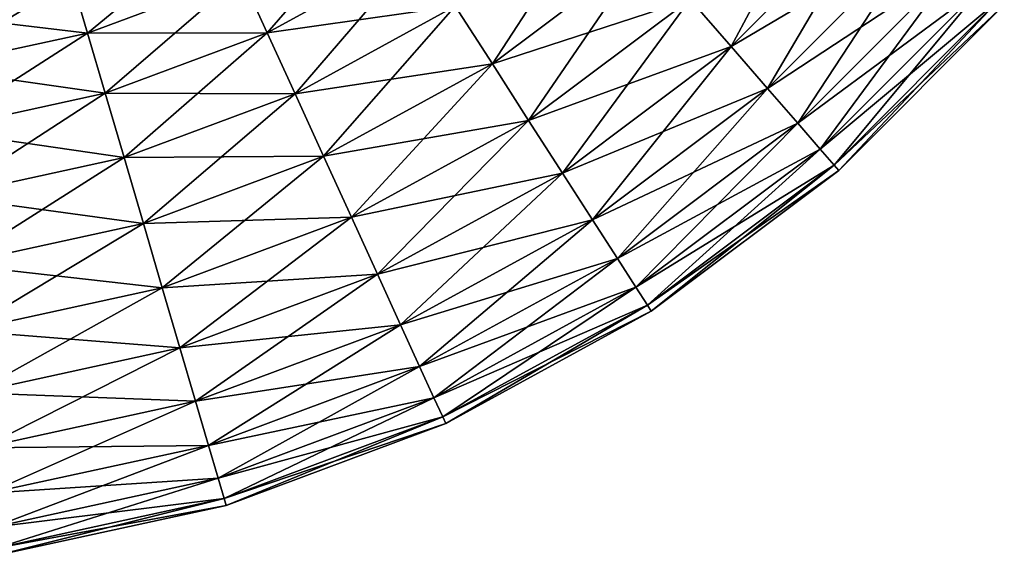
# Model space of a CAD drawing. Header units: inches. Extents: x -4.64 to 4.64, y -1.42 to 0.49.
# Tile 521 of 608: x 4.25 to 4.42, y -1.3 to -1.2. Entities that reach past the tile are written whole.
import ezdxf

# ---------------------------------------------------------------- set-up
doc = ezdxf.new("R2010")
doc.units = ezdxf.units.IN
doc.header["$LTSCALE"] = 65.185185
doc.header["$MEASUREMENT"] = 0
for name, color, linetype in [('334', 7, 'CONTINUOUS'), ('335', 7, 'CONTINUOUS'), ('56', 7, 'CONTINUOUS'), ('57', 7, 'CONTINUOUS')]:
    doc.layers.add(name, color=color, linetype=linetype)

msp = doc.modelspace()

# ---------------------------------------------------------------- linework, layer by layer
at = {"layer": '334', "color": 7, "linetype": 'CONTINUOUS', "true_color": 0xa2afbf}
for points in [[(4.37537, -1.20755, -8.28931), (4.36798, -1.19904, -8.29432), (4.40216, -1.18072, -8.28931), (4.37537, -1.20755, -8.28931)], [(4.40971, -1.18725, -8.28206), (4.37537, -1.20755, -8.28931), (4.40216, -1.18072, -8.28931), (4.40971, -1.18725, -8.28206)], [(4.3819, -1.21509, -8.28206), (4.37537, -1.20755, -8.28931), (4.40971, -1.18725, -8.28206), (4.3819, -1.21509, -8.28206)], [(4.41595, -1.19265, -8.27289), (4.3819, -1.21509, -8.28206), (4.40971, -1.18725, -8.28206), (4.41595, -1.19265, -8.27289)], [(4.29191, -1.20506, -8.29432), (4.28722, -1.19481, -8.28931), (4.3192, -1.19015, -8.29432), (4.29191, -1.20506, -8.29432)], [(4.32572, -1.20029, -8.29689), (4.29191, -1.20506, -8.29432), (4.3192, -1.19015, -8.29432), (4.32572, -1.20029, -8.29689)], [(4.3324, -1.21067, -8.29689), (4.32572, -1.20029, -8.29689), (4.36008, -1.18993, -8.29689), (4.3324, -1.21067, -8.29689)], [(4.36798, -1.19904, -8.29432), (4.3324, -1.21067, -8.29689), (4.36008, -1.18993, -8.29689), (4.36798, -1.19904, -8.29432)], [(4.38731, -1.22132, -8.27289), (4.3819, -1.21509, -8.28206), (4.41595, -1.19265, -8.27289), (4.38731, -1.22132, -8.27289)], [(4.42061, -1.19669, -8.26221), (4.38731, -1.22132, -8.27289), (4.41595, -1.19265, -8.27289), (4.42061, -1.19669, -8.26221)], [(4.25959, -1.20513, -8.28931), (4.25678, -1.19555, -8.28206), (4.28722, -1.19481, -8.28931), (4.25959, -1.20513, -8.28931)], [(4.29191, -1.20506, -8.29432), (4.25959, -1.20513, -8.28931), (4.28722, -1.19481, -8.28931), (4.29191, -1.20506, -8.29432)], [(4.25959, -1.20513, -8.28931), (4.22935, -1.20152, -8.28206), (4.25678, -1.19555, -8.28206), (4.25959, -1.20513, -8.28931)], [(4.39135, -1.22598, -8.26221), (4.38731, -1.22132, -8.27289), (4.42061, -1.19669, -8.26221), (4.39135, -1.22598, -8.26221)], [(4.42349, -1.19918, -8.25048), (4.39135, -1.22598, -8.26221), (4.42061, -1.19669, -8.26221), (4.42349, -1.19918, -8.25048)], [(4.29692, -1.21604, -8.29689), (4.29191, -1.20506, -8.29432), (4.32572, -1.20029, -8.29689), (4.29692, -1.21604, -8.29689)], [(4.3324, -1.21067, -8.29689), (4.29692, -1.21604, -8.29689), (4.32572, -1.20029, -8.29689), (4.3324, -1.21067, -8.29689)], [(4.33892, -1.22081, -8.29432), (4.3324, -1.21067, -8.29689), (4.36798, -1.19904, -8.29432), (4.33892, -1.22081, -8.29432)], [(4.37537, -1.20755, -8.28931), (4.33892, -1.22081, -8.29432), (4.36798, -1.19904, -8.29432), (4.37537, -1.20755, -8.28931)], [(4.39385, -1.22886, -8.25048), (4.39135, -1.22598, -8.26221), (4.42349, -1.19918, -8.25048), (4.39385, -1.22886, -8.25048)], [(4.42447, -1.20002, -8.23821), (4.39385, -1.22886, -8.25048), (4.42349, -1.19918, -8.25048), (4.42447, -1.20002, -8.23821)], [(4.3947, -1.22984, -8.23821), (4.39385, -1.22886, -8.25048), (4.42447, -1.20002, -8.23821), (4.3947, -1.22984, -8.23821)], [(4.23077, -1.2114, -8.28931), (4.22935, -1.20152, -8.28206), (4.25959, -1.20513, -8.28931), (4.23077, -1.2114, -8.28931)], [(4.26277, -1.21594, -8.29432), (4.23077, -1.2114, -8.28931), (4.25959, -1.20513, -8.28931), (4.26277, -1.21594, -8.29432)], [(4.26277, -1.21594, -8.29432), (4.25959, -1.20513, -8.28931), (4.29191, -1.20506, -8.29432), (4.26277, -1.21594, -8.29432)], [(4.29692, -1.21604, -8.29689), (4.26277, -1.21594, -8.29432), (4.29191, -1.20506, -8.29432), (4.29692, -1.21604, -8.29689)], [(4.34502, -1.23029, -8.28931), (4.33892, -1.22081, -8.29432), (4.37537, -1.20755, -8.28931), (4.34502, -1.23029, -8.28931)], [(4.3819, -1.21509, -8.28206), (4.34502, -1.23029, -8.28931), (4.37537, -1.20755, -8.28931), (4.3819, -1.21509, -8.28206)], [(4.30205, -1.22725, -8.29689), (4.29692, -1.21604, -8.29689), (4.3324, -1.21067, -8.29689), (4.30205, -1.22725, -8.29689)], [(4.33892, -1.22081, -8.29432), (4.30205, -1.22725, -8.29689), (4.3324, -1.21067, -8.29689), (4.33892, -1.22081, -8.29432)], [(4.23238, -1.22255, -8.29432), (4.23077, -1.2114, -8.28931), (4.26277, -1.21594, -8.29432), (4.23238, -1.22255, -8.29432)], [(4.26617, -1.22751, -8.29689), (4.23238, -1.22255, -8.29432), (4.26277, -1.21594, -8.29432), (4.26617, -1.22751, -8.29689)], [(4.26617, -1.22751, -8.29689), (4.26277, -1.21594, -8.29432), (4.29692, -1.21604, -8.29689), (4.26617, -1.22751, -8.29689)], [(4.30205, -1.22725, -8.29689), (4.26617, -1.22751, -8.29689), (4.29692, -1.21604, -8.29689), (4.30205, -1.22725, -8.29689)], [(4.35042, -1.23868, -8.28206), (4.34502, -1.23029, -8.28931), (4.3819, -1.21509, -8.28206), (4.35042, -1.23868, -8.28206)], [(4.38731, -1.22132, -8.27289), (4.35042, -1.23868, -8.28206), (4.3819, -1.21509, -8.28206), (4.38731, -1.22132, -8.27289)], [(4.30706, -1.23823, -8.29432), (4.30205, -1.22725, -8.29689), (4.33892, -1.22081, -8.29432), (4.30706, -1.23823, -8.29432)], [(4.34502, -1.23029, -8.28931), (4.30706, -1.23823, -8.29432), (4.33892, -1.22081, -8.29432), (4.34502, -1.23029, -8.28931)], [(4.35488, -1.24562, -8.27289), (4.35042, -1.23868, -8.28206), (4.38731, -1.22132, -8.27289), (4.35488, -1.24562, -8.27289)], [(4.39135, -1.22598, -8.26221), (4.35488, -1.24562, -8.27289), (4.38731, -1.22132, -8.27289), (4.39135, -1.22598, -8.26221)], [(4.23409, -1.23449, -8.29689), (4.23238, -1.22255, -8.29432), (4.26617, -1.22751, -8.29689), (4.23409, -1.23449, -8.29689)], [(4.35822, -1.25081, -8.26221), (4.35488, -1.24562, -8.27289), (4.39135, -1.22598, -8.26221), (4.35822, -1.25081, -8.26221)], [(4.39385, -1.22886, -8.25048), (4.35822, -1.25081, -8.26221), (4.39135, -1.22598, -8.26221), (4.39385, -1.22886, -8.25048)], [(4.26964, -1.23935, -8.29689), (4.23409, -1.23449, -8.29689), (4.26617, -1.22751, -8.29689), (4.26964, -1.23935, -8.29689)], [(4.26964, -1.23935, -8.29689), (4.26617, -1.22751, -8.29689), (4.30205, -1.22725, -8.29689), (4.26964, -1.23935, -8.29689)], [(4.30706, -1.23823, -8.29432), (4.26964, -1.23935, -8.29689), (4.30205, -1.22725, -8.29689), (4.30706, -1.23823, -8.29432)], [(4.31175, -1.24848, -8.28931), (4.30706, -1.23823, -8.29432), (4.34502, -1.23029, -8.28931), (4.31175, -1.24848, -8.28931)], [(4.35042, -1.23868, -8.28206), (4.31175, -1.24848, -8.28931), (4.34502, -1.23029, -8.28931), (4.35042, -1.23868, -8.28206)], [(4.36028, -1.25402, -8.25048), (4.35822, -1.25081, -8.26221), (4.39385, -1.22886, -8.25048), (4.36028, -1.25402, -8.25048)], [(4.3947, -1.22984, -8.23821), (4.36028, -1.25402, -8.25048), (4.39385, -1.22886, -8.25048), (4.3947, -1.22984, -8.23821)], [(4.36098, -1.2551, -8.23821), (4.36028, -1.25402, -8.25048), (4.3947, -1.22984, -8.23821), (4.36098, -1.2551, -8.23821)], [(4.23585, -1.2467, -8.29689), (4.23409, -1.23449, -8.29689), (4.26964, -1.23935, -8.29689), (4.23585, -1.2467, -8.29689)], [(4.27305, -1.25092, -8.29432), (4.23585, -1.2467, -8.29689), (4.26964, -1.23935, -8.29689), (4.27305, -1.25092, -8.29432)], [(4.27305, -1.25092, -8.29432), (4.26964, -1.23935, -8.29689), (4.30706, -1.23823, -8.29432), (4.27305, -1.25092, -8.29432)], [(4.31175, -1.24848, -8.28931), (4.27305, -1.25092, -8.29432), (4.30706, -1.23823, -8.29432), (4.31175, -1.24848, -8.28931)], [(4.31589, -1.25755, -8.28206), (4.31175, -1.24848, -8.28931), (4.35042, -1.23868, -8.28206), (4.31589, -1.25755, -8.28206)], [(4.35488, -1.24562, -8.27289), (4.31589, -1.25755, -8.28206), (4.35042, -1.23868, -8.28206), (4.35488, -1.24562, -8.27289)], [(4.31933, -1.26506, -8.27289), (4.31589, -1.25755, -8.28206), (4.35488, -1.24562, -8.27289), (4.31933, -1.26506, -8.27289)], [(4.35822, -1.25081, -8.26221), (4.31933, -1.26506, -8.27289), (4.35488, -1.24562, -8.27289), (4.35822, -1.25081, -8.26221)], [(4.23757, -1.25864, -8.29432), (4.23585, -1.2467, -8.29689), (4.27305, -1.25092, -8.29432), (4.23757, -1.25864, -8.29432)], [(4.27622, -1.26173, -8.28931), (4.27305, -1.25092, -8.29432), (4.31175, -1.24848, -8.28931), (4.27622, -1.26173, -8.28931)], [(4.31589, -1.25755, -8.28206), (4.27622, -1.26173, -8.28931), (4.31175, -1.24848, -8.28931), (4.31589, -1.25755, -8.28206)], [(4.27622, -1.26173, -8.28931), (4.23757, -1.25864, -8.29432), (4.27305, -1.25092, -8.29432), (4.27622, -1.26173, -8.28931)], [(4.32189, -1.27067, -8.26221), (4.31933, -1.26506, -8.27289), (4.35822, -1.25081, -8.26221), (4.32189, -1.27067, -8.26221)], [(4.36028, -1.25402, -8.25048), (4.32189, -1.27067, -8.26221), (4.35822, -1.25081, -8.26221), (4.36028, -1.25402, -8.25048)], [(4.32347, -1.27413, -8.25048), (4.32189, -1.27067, -8.26221), (4.36028, -1.25402, -8.25048), (4.32347, -1.27413, -8.25048)], [(4.36098, -1.2551, -8.23821), (4.32347, -1.27413, -8.25048), (4.36028, -1.25402, -8.25048), (4.36098, -1.2551, -8.23821)], [(4.32401, -1.27531, -8.23821), (4.32347, -1.27413, -8.25048), (4.36098, -1.2551, -8.23821), (4.32401, -1.27531, -8.23821)], [(4.23917, -1.2698, -8.28931), (4.23757, -1.25864, -8.29432), (4.27622, -1.26173, -8.28931), (4.23917, -1.2698, -8.28931)], [(4.27903, -1.27131, -8.28206), (4.27622, -1.26173, -8.28931), (4.31589, -1.25755, -8.28206), (4.27903, -1.27131, -8.28206)], [(4.31933, -1.26506, -8.27289), (4.27903, -1.27131, -8.28206), (4.31589, -1.25755, -8.28206), (4.31933, -1.26506, -8.27289)], [(4.27903, -1.27131, -8.28206), (4.23917, -1.2698, -8.28931), (4.27622, -1.26173, -8.28931), (4.27903, -1.27131, -8.28206)], [(4.28136, -1.27923, -8.27289), (4.27903, -1.27131, -8.28206), (4.31933, -1.26506, -8.27289), (4.28136, -1.27923, -8.27289)], [(4.32189, -1.27067, -8.26221), (4.28136, -1.27923, -8.27289), (4.31933, -1.26506, -8.27289), (4.32189, -1.27067, -8.26221)], [(4.24059, -1.27967, -8.28206), (4.23917, -1.2698, -8.28931), (4.27903, -1.27131, -8.28206), (4.24059, -1.27967, -8.28206)], [(4.28136, -1.27923, -8.27289), (4.24059, -1.27967, -8.28206), (4.27903, -1.27131, -8.28206), (4.28136, -1.27923, -8.27289)], [(4.2831, -1.28514, -8.26221), (4.28136, -1.27923, -8.27289), (4.32189, -1.27067, -8.26221), (4.2831, -1.28514, -8.26221)], [(4.32347, -1.27413, -8.25048), (4.2831, -1.28514, -8.26221), (4.32189, -1.27067, -8.26221), (4.32347, -1.27413, -8.25048)], [(4.28417, -1.2888, -8.25048), (4.2831, -1.28514, -8.26221), (4.32347, -1.27413, -8.25048), (4.28417, -1.2888, -8.25048)], [(4.32401, -1.27531, -8.23821), (4.28417, -1.2888, -8.25048), (4.32347, -1.27413, -8.25048), (4.32401, -1.27531, -8.23821)], [(4.28454, -1.29004, -8.23821), (4.28417, -1.2888, -8.25048), (4.32401, -1.27531, -8.23821), (4.28454, -1.29004, -8.23821)], [(4.24176, -1.28784, -8.27289), (4.24059, -1.27967, -8.28206), (4.28136, -1.27923, -8.27289), (4.24176, -1.28784, -8.27289)], [(4.2831, -1.28514, -8.26221), (4.24176, -1.28784, -8.27289), (4.28136, -1.27923, -8.27289), (4.2831, -1.28514, -8.26221)], [(4.24264, -1.29395, -8.26221), (4.24176, -1.28784, -8.27289), (4.2831, -1.28514, -8.26221), (4.24264, -1.29395, -8.26221)], [(4.28417, -1.2888, -8.25048), (4.24264, -1.29395, -8.26221), (4.2831, -1.28514, -8.26221), (4.28417, -1.2888, -8.25048)], [(4.24318, -1.29772, -8.25048), (4.24264, -1.29395, -8.26221), (4.28417, -1.2888, -8.25048), (4.24318, -1.29772, -8.25048)], [(4.28454, -1.29004, -8.23821), (4.24318, -1.29772, -8.25048), (4.28417, -1.2888, -8.25048), (4.28454, -1.29004, -8.23821)], [(4.24337, -1.299, -8.23821), (4.24318, -1.29772, -8.25048), (4.28454, -1.29004, -8.23821), (4.24337, -1.299, -8.23821)]]:
    msp.add_3dface(points, dxfattribs=at)
at = {"layer": '335', "color": 7, "linetype": 'CONTINUOUS', "true_color": 0xa2afbf}
for points in [[(4.36798, -1.19904, -8.1821), (4.37537, -1.20755, -8.18711), (4.39364, -1.17335, -8.1821), (4.36798, -1.19904, -8.1821)], [(4.39364, -1.17335, -8.1821), (4.37537, -1.20755, -8.18711), (4.40216, -1.18072, -8.18711), (4.39364, -1.17335, -8.1821)], [(4.28722, -1.19481, -8.18711), (4.29191, -1.20506, -8.1821), (4.3131, -1.18067, -8.18711), (4.28722, -1.19481, -8.18711)], [(4.3131, -1.18067, -8.18711), (4.29191, -1.20506, -8.1821), (4.3192, -1.19015, -8.1821), (4.3131, -1.18067, -8.18711)], [(4.32572, -1.20029, -8.17953), (4.3324, -1.21067, -8.17953), (4.35199, -1.18061, -8.17953), (4.32572, -1.20029, -8.17953)], [(4.35199, -1.18061, -8.17953), (4.3324, -1.21067, -8.17953), (4.36008, -1.18993, -8.17953), (4.35199, -1.18061, -8.17953)], [(4.37537, -1.20755, -8.18711), (4.3819, -1.21509, -8.19436), (4.40216, -1.18072, -8.18711), (4.37537, -1.20755, -8.18711)], [(4.40216, -1.18072, -8.18711), (4.3819, -1.21509, -8.19436), (4.40971, -1.18725, -8.19436), (4.40216, -1.18072, -8.18711)], [(4.25678, -1.19555, -8.19436), (4.25959, -1.20513, -8.18711), (4.28307, -1.18574, -8.19436), (4.25678, -1.19555, -8.19436)], [(4.28307, -1.18574, -8.19436), (4.25959, -1.20513, -8.18711), (4.28722, -1.19481, -8.18711), (4.28307, -1.18574, -8.19436)], [(4.3819, -1.21509, -8.19436), (4.38731, -1.22132, -8.20353), (4.40971, -1.18725, -8.19436), (4.3819, -1.21509, -8.19436)], [(4.40971, -1.18725, -8.19436), (4.38731, -1.22132, -8.20353), (4.41595, -1.19265, -8.20353), (4.40971, -1.18725, -8.19436)], [(4.29191, -1.20506, -8.1821), (4.29692, -1.21604, -8.17953), (4.3192, -1.19015, -8.1821), (4.29191, -1.20506, -8.1821)], [(4.3192, -1.19015, -8.1821), (4.29692, -1.21604, -8.17953), (4.32572, -1.20029, -8.17953), (4.3192, -1.19015, -8.1821)], [(4.3324, -1.21067, -8.17953), (4.33892, -1.22081, -8.1821), (4.36008, -1.18993, -8.17953), (4.3324, -1.21067, -8.17953)], [(4.36008, -1.18993, -8.17953), (4.33892, -1.22081, -8.1821), (4.36798, -1.19904, -8.1821), (4.36008, -1.18993, -8.17953)], [(4.38731, -1.22132, -8.20353), (4.39135, -1.22598, -8.21421), (4.41595, -1.19265, -8.20353), (4.38731, -1.22132, -8.20353)], [(4.41595, -1.19265, -8.20353), (4.39135, -1.22598, -8.21421), (4.42061, -1.19669, -8.21421), (4.41595, -1.19265, -8.20353)], [(4.25959, -1.20513, -8.18711), (4.26277, -1.21594, -8.1821), (4.28722, -1.19481, -8.18711), (4.25959, -1.20513, -8.18711)], [(4.28722, -1.19481, -8.18711), (4.26277, -1.21594, -8.1821), (4.29191, -1.20506, -8.1821), (4.28722, -1.19481, -8.18711)], [(4.22935, -1.20152, -8.19436), (4.23077, -1.2114, -8.18711), (4.25678, -1.19555, -8.19436), (4.22935, -1.20152, -8.19436)], [(4.25678, -1.19555, -8.19436), (4.23077, -1.2114, -8.18711), (4.25959, -1.20513, -8.18711), (4.25678, -1.19555, -8.19436)], [(4.39135, -1.22598, -8.21421), (4.39385, -1.22886, -8.22594), (4.42061, -1.19669, -8.21421), (4.39135, -1.22598, -8.21421)], [(4.42061, -1.19669, -8.21421), (4.39385, -1.22886, -8.22594), (4.42349, -1.19918, -8.22594), (4.42061, -1.19669, -8.21421)], [(4.29692, -1.21604, -8.17953), (4.30205, -1.22725, -8.17953), (4.32572, -1.20029, -8.17953), (4.29692, -1.21604, -8.17953)], [(4.32572, -1.20029, -8.17953), (4.30205, -1.22725, -8.17953), (4.3324, -1.21067, -8.17953), (4.32572, -1.20029, -8.17953)], [(4.33892, -1.22081, -8.1821), (4.34502, -1.23029, -8.18711), (4.36798, -1.19904, -8.1821), (4.33892, -1.22081, -8.1821)], [(4.36798, -1.19904, -8.1821), (4.34502, -1.23029, -8.18711), (4.37537, -1.20755, -8.18711), (4.36798, -1.19904, -8.1821)], [(4.39385, -1.22886, -8.22594), (4.3947, -1.22984, -8.23821), (4.42349, -1.19918, -8.22594), (4.39385, -1.22886, -8.22594)], [(4.3947, -1.22984, -8.23821), (4.42447, -1.20002, -8.23821), (4.42349, -1.19918, -8.22594), (4.3947, -1.22984, -8.23821)], [(4.23077, -1.2114, -8.18711), (4.23238, -1.22255, -8.1821), (4.25959, -1.20513, -8.18711), (4.23077, -1.2114, -8.18711)], [(4.25959, -1.20513, -8.18711), (4.23238, -1.22255, -8.1821), (4.26277, -1.21594, -8.1821), (4.25959, -1.20513, -8.18711)], [(4.26277, -1.21594, -8.1821), (4.26617, -1.22751, -8.17953), (4.29191, -1.20506, -8.1821), (4.26277, -1.21594, -8.1821)], [(4.29191, -1.20506, -8.1821), (4.26617, -1.22751, -8.17953), (4.29692, -1.21604, -8.17953), (4.29191, -1.20506, -8.1821)], [(4.34502, -1.23029, -8.18711), (4.35042, -1.23868, -8.19436), (4.37537, -1.20755, -8.18711), (4.34502, -1.23029, -8.18711)], [(4.37537, -1.20755, -8.18711), (4.35042, -1.23868, -8.19436), (4.3819, -1.21509, -8.19436), (4.37537, -1.20755, -8.18711)], [(4.30205, -1.22725, -8.17953), (4.30706, -1.23823, -8.1821), (4.3324, -1.21067, -8.17953), (4.30205, -1.22725, -8.17953)], [(4.3324, -1.21067, -8.17953), (4.30706, -1.23823, -8.1821), (4.33892, -1.22081, -8.1821), (4.3324, -1.21067, -8.17953)], [(4.23238, -1.22255, -8.1821), (4.23409, -1.23449, -8.17953), (4.26277, -1.21594, -8.1821), (4.23238, -1.22255, -8.1821)], [(4.26277, -1.21594, -8.1821), (4.23409, -1.23449, -8.17953), (4.26617, -1.22751, -8.17953), (4.26277, -1.21594, -8.1821)], [(4.26617, -1.22751, -8.17953), (4.26964, -1.23935, -8.17953), (4.29692, -1.21604, -8.17953), (4.26617, -1.22751, -8.17953)], [(4.29692, -1.21604, -8.17953), (4.26964, -1.23935, -8.17953), (4.30205, -1.22725, -8.17953), (4.29692, -1.21604, -8.17953)], [(4.35042, -1.23868, -8.19436), (4.35488, -1.24562, -8.20353), (4.3819, -1.21509, -8.19436), (4.35042, -1.23868, -8.19436)], [(4.3819, -1.21509, -8.19436), (4.35488, -1.24562, -8.20353), (4.38731, -1.22132, -8.20353), (4.3819, -1.21509, -8.19436)], [(4.30706, -1.23823, -8.1821), (4.31175, -1.24848, -8.18711), (4.33892, -1.22081, -8.1821), (4.30706, -1.23823, -8.1821)], [(4.33892, -1.22081, -8.1821), (4.31175, -1.24848, -8.18711), (4.34502, -1.23029, -8.18711), (4.33892, -1.22081, -8.1821)], [(4.35488, -1.24562, -8.20353), (4.35822, -1.25081, -8.21421), (4.38731, -1.22132, -8.20353), (4.35488, -1.24562, -8.20353)], [(4.38731, -1.22132, -8.20353), (4.35822, -1.25081, -8.21421), (4.39135, -1.22598, -8.21421), (4.38731, -1.22132, -8.20353)], [(4.35822, -1.25081, -8.21421), (4.36028, -1.25402, -8.22594), (4.39135, -1.22598, -8.21421), (4.35822, -1.25081, -8.21421)], [(4.39135, -1.22598, -8.21421), (4.36028, -1.25402, -8.22594), (4.39385, -1.22886, -8.22594), (4.39135, -1.22598, -8.21421)], [(4.23409, -1.23449, -8.17953), (4.23585, -1.2467, -8.17953), (4.26617, -1.22751, -8.17953), (4.23409, -1.23449, -8.17953)], [(4.26617, -1.22751, -8.17953), (4.23585, -1.2467, -8.17953), (4.26964, -1.23935, -8.17953), (4.26617, -1.22751, -8.17953)], [(4.26964, -1.23935, -8.17953), (4.27305, -1.25092, -8.1821), (4.30205, -1.22725, -8.17953), (4.26964, -1.23935, -8.17953)], [(4.30205, -1.22725, -8.17953), (4.27305, -1.25092, -8.1821), (4.30706, -1.23823, -8.1821), (4.30205, -1.22725, -8.17953)], [(4.31175, -1.24848, -8.18711), (4.31589, -1.25755, -8.19436), (4.34502, -1.23029, -8.18711), (4.31175, -1.24848, -8.18711)], [(4.34502, -1.23029, -8.18711), (4.31589, -1.25755, -8.19436), (4.35042, -1.23868, -8.19436), (4.34502, -1.23029, -8.18711)], [(4.36028, -1.25402, -8.22594), (4.36098, -1.2551, -8.23821), (4.39385, -1.22886, -8.22594), (4.36028, -1.25402, -8.22594)], [(4.36098, -1.2551, -8.23821), (4.3947, -1.22984, -8.23821), (4.39385, -1.22886, -8.22594), (4.36098, -1.2551, -8.23821)], [(4.23585, -1.2467, -8.17953), (4.23757, -1.25864, -8.1821), (4.26964, -1.23935, -8.17953), (4.23585, -1.2467, -8.17953)], [(4.26964, -1.23935, -8.17953), (4.23757, -1.25864, -8.1821), (4.27305, -1.25092, -8.1821), (4.26964, -1.23935, -8.17953)], [(4.27305, -1.25092, -8.1821), (4.27622, -1.26173, -8.18711), (4.30706, -1.23823, -8.1821), (4.27305, -1.25092, -8.1821)], [(4.30706, -1.23823, -8.1821), (4.27622, -1.26173, -8.18711), (4.31175, -1.24848, -8.18711), (4.30706, -1.23823, -8.1821)], [(4.31589, -1.25755, -8.19436), (4.31933, -1.26506, -8.20353), (4.35042, -1.23868, -8.19436), (4.31589, -1.25755, -8.19436)], [(4.35042, -1.23868, -8.19436), (4.31933, -1.26506, -8.20353), (4.35488, -1.24562, -8.20353), (4.35042, -1.23868, -8.19436)], [(4.31933, -1.26506, -8.20353), (4.32189, -1.27067, -8.21421), (4.35488, -1.24562, -8.20353), (4.31933, -1.26506, -8.20353)], [(4.35488, -1.24562, -8.20353), (4.32189, -1.27067, -8.21421), (4.35822, -1.25081, -8.21421), (4.35488, -1.24562, -8.20353)], [(4.27622, -1.26173, -8.18711), (4.27903, -1.27131, -8.19436), (4.31175, -1.24848, -8.18711), (4.27622, -1.26173, -8.18711)], [(4.31175, -1.24848, -8.18711), (4.27903, -1.27131, -8.19436), (4.31589, -1.25755, -8.19436), (4.31175, -1.24848, -8.18711)], [(4.23757, -1.25864, -8.1821), (4.23917, -1.2698, -8.18711), (4.27305, -1.25092, -8.1821), (4.23757, -1.25864, -8.1821)], [(4.27305, -1.25092, -8.1821), (4.23917, -1.2698, -8.18711), (4.27622, -1.26173, -8.18711), (4.27305, -1.25092, -8.1821)], [(4.32189, -1.27067, -8.21421), (4.32347, -1.27413, -8.22594), (4.35822, -1.25081, -8.21421), (4.32189, -1.27067, -8.21421)], [(4.35822, -1.25081, -8.21421), (4.32347, -1.27413, -8.22594), (4.36028, -1.25402, -8.22594), (4.35822, -1.25081, -8.21421)], [(4.32347, -1.27413, -8.22594), (4.32401, -1.27531, -8.23821), (4.36028, -1.25402, -8.22594), (4.32347, -1.27413, -8.22594)], [(4.32401, -1.27531, -8.23821), (4.36098, -1.2551, -8.23821), (4.36028, -1.25402, -8.22594), (4.32401, -1.27531, -8.23821)], [(4.27903, -1.27131, -8.19436), (4.28136, -1.27923, -8.20353), (4.31589, -1.25755, -8.19436), (4.27903, -1.27131, -8.19436)], [(4.31589, -1.25755, -8.19436), (4.28136, -1.27923, -8.20353), (4.31933, -1.26506, -8.20353), (4.31589, -1.25755, -8.19436)], [(4.23917, -1.2698, -8.18711), (4.24059, -1.27967, -8.19436), (4.27622, -1.26173, -8.18711), (4.23917, -1.2698, -8.18711)], [(4.27622, -1.26173, -8.18711), (4.24059, -1.27967, -8.19436), (4.27903, -1.27131, -8.19436), (4.27622, -1.26173, -8.18711)], [(4.28136, -1.27923, -8.20353), (4.2831, -1.28514, -8.21421), (4.31933, -1.26506, -8.20353), (4.28136, -1.27923, -8.20353)], [(4.31933, -1.26506, -8.20353), (4.2831, -1.28514, -8.21421), (4.32189, -1.27067, -8.21421), (4.31933, -1.26506, -8.20353)], [(4.24059, -1.27967, -8.19436), (4.24176, -1.28784, -8.20353), (4.27903, -1.27131, -8.19436), (4.24059, -1.27967, -8.19436)], [(4.27903, -1.27131, -8.19436), (4.24176, -1.28784, -8.20353), (4.28136, -1.27923, -8.20353), (4.27903, -1.27131, -8.19436)], [(4.2831, -1.28514, -8.21421), (4.28417, -1.2888, -8.22594), (4.32189, -1.27067, -8.21421), (4.2831, -1.28514, -8.21421)], [(4.32189, -1.27067, -8.21421), (4.28417, -1.2888, -8.22594), (4.32347, -1.27413, -8.22594), (4.32189, -1.27067, -8.21421)], [(4.28417, -1.2888, -8.22594), (4.28454, -1.29004, -8.23821), (4.32347, -1.27413, -8.22594), (4.28417, -1.2888, -8.22594)], [(4.28454, -1.29004, -8.23821), (4.32401, -1.27531, -8.23821), (4.32347, -1.27413, -8.22594), (4.28454, -1.29004, -8.23821)], [(4.24176, -1.28784, -8.20353), (4.24264, -1.29395, -8.21421), (4.28136, -1.27923, -8.20353), (4.24176, -1.28784, -8.20353)], [(4.28136, -1.27923, -8.20353), (4.24264, -1.29395, -8.21421), (4.2831, -1.28514, -8.21421), (4.28136, -1.27923, -8.20353)], [(4.24264, -1.29395, -8.21421), (4.24318, -1.29772, -8.22594), (4.2831, -1.28514, -8.21421), (4.24264, -1.29395, -8.21421)], [(4.2831, -1.28514, -8.21421), (4.24318, -1.29772, -8.22594), (4.28417, -1.2888, -8.22594), (4.2831, -1.28514, -8.21421)], [(4.24318, -1.29772, -8.22594), (4.24337, -1.299, -8.23821), (4.28417, -1.2888, -8.22594), (4.24318, -1.29772, -8.22594)], [(4.24337, -1.299, -8.23821), (4.28454, -1.29004, -8.23821), (4.28417, -1.2888, -8.22594), (4.24337, -1.299, -8.23821)]]:
    msp.add_3dface(points, dxfattribs=at)
at = {"layer": '56', "color": 7, "linetype": 'CONTINUOUS', "true_color": 0xa2afbf}
for points in [[(4.36798, -1.19904, 8.29432), (4.37537, -1.20755, 8.28931), (4.39364, -1.17335, 8.29432), (4.36798, -1.19904, 8.29432)], [(4.39364, -1.17335, 8.29432), (4.37537, -1.20755, 8.28931), (4.40216, -1.18072, 8.28931), (4.39364, -1.17335, 8.29432)], [(4.28722, -1.19481, 8.28931), (4.29191, -1.20506, 8.29432), (4.3131, -1.18067, 8.28931), (4.28722, -1.19481, 8.28931)], [(4.3131, -1.18067, 8.28931), (4.29191, -1.20506, 8.29432), (4.3192, -1.19015, 8.29432), (4.3131, -1.18067, 8.28931)], [(4.32572, -1.20029, 8.29689), (4.3324, -1.21067, 8.29689), (4.35199, -1.18061, 8.29689), (4.32572, -1.20029, 8.29689)], [(4.35199, -1.18061, 8.29689), (4.3324, -1.21067, 8.29689), (4.36008, -1.18993, 8.29689), (4.35199, -1.18061, 8.29689)], [(4.37537, -1.20755, 8.28931), (4.3819, -1.21509, 8.28206), (4.40216, -1.18072, 8.28931), (4.37537, -1.20755, 8.28931)], [(4.40216, -1.18072, 8.28931), (4.3819, -1.21509, 8.28206), (4.40971, -1.18725, 8.28206), (4.40216, -1.18072, 8.28931)], [(4.25678, -1.19555, 8.28206), (4.25959, -1.20513, 8.28931), (4.28307, -1.18574, 8.28206), (4.25678, -1.19555, 8.28206)], [(4.28307, -1.18574, 8.28206), (4.25959, -1.20513, 8.28931), (4.28722, -1.19481, 8.28931), (4.28307, -1.18574, 8.28206)], [(4.3819, -1.21509, 8.28206), (4.38731, -1.22132, 8.27289), (4.40971, -1.18725, 8.28206), (4.3819, -1.21509, 8.28206)], [(4.40971, -1.18725, 8.28206), (4.38731, -1.22132, 8.27289), (4.41595, -1.19265, 8.27289), (4.40971, -1.18725, 8.28206)], [(4.29191, -1.20506, 8.29432), (4.29692, -1.21604, 8.29689), (4.3192, -1.19015, 8.29432), (4.29191, -1.20506, 8.29432)], [(4.3192, -1.19015, 8.29432), (4.29692, -1.21604, 8.29689), (4.32572, -1.20029, 8.29689), (4.3192, -1.19015, 8.29432)], [(4.3324, -1.21067, 8.29689), (4.33892, -1.22081, 8.29432), (4.36008, -1.18993, 8.29689), (4.3324, -1.21067, 8.29689)], [(4.36008, -1.18993, 8.29689), (4.33892, -1.22081, 8.29432), (4.36798, -1.19904, 8.29432), (4.36008, -1.18993, 8.29689)], [(4.38731, -1.22132, 8.27289), (4.39135, -1.22598, 8.26221), (4.41595, -1.19265, 8.27289), (4.38731, -1.22132, 8.27289)], [(4.41595, -1.19265, 8.27289), (4.39135, -1.22598, 8.26221), (4.42061, -1.19669, 8.26221), (4.41595, -1.19265, 8.27289)], [(4.25959, -1.20513, 8.28931), (4.26277, -1.21594, 8.29432), (4.28722, -1.19481, 8.28931), (4.25959, -1.20513, 8.28931)], [(4.28722, -1.19481, 8.28931), (4.26277, -1.21594, 8.29432), (4.29191, -1.20506, 8.29432), (4.28722, -1.19481, 8.28931)], [(4.22935, -1.20152, 8.28206), (4.23077, -1.2114, 8.28931), (4.25678, -1.19555, 8.28206), (4.22935, -1.20152, 8.28206)], [(4.25678, -1.19555, 8.28206), (4.23077, -1.2114, 8.28931), (4.25959, -1.20513, 8.28931), (4.25678, -1.19555, 8.28206)], [(4.39135, -1.22598, 8.26221), (4.39385, -1.22886, 8.25048), (4.42061, -1.19669, 8.26221), (4.39135, -1.22598, 8.26221)], [(4.42061, -1.19669, 8.26221), (4.39385, -1.22886, 8.25048), (4.42349, -1.19918, 8.25048), (4.42061, -1.19669, 8.26221)], [(4.29692, -1.21604, 8.29689), (4.30205, -1.22725, 8.29689), (4.32572, -1.20029, 8.29689), (4.29692, -1.21604, 8.29689)], [(4.32572, -1.20029, 8.29689), (4.30205, -1.22725, 8.29689), (4.3324, -1.21067, 8.29689), (4.32572, -1.20029, 8.29689)], [(4.33892, -1.22081, 8.29432), (4.34502, -1.23029, 8.28931), (4.36798, -1.19904, 8.29432), (4.33892, -1.22081, 8.29432)], [(4.36798, -1.19904, 8.29432), (4.34502, -1.23029, 8.28931), (4.37537, -1.20755, 8.28931), (4.36798, -1.19904, 8.29432)], [(4.39385, -1.22886, 8.25048), (4.3947, -1.22984, 8.23821), (4.42349, -1.19918, 8.25048), (4.39385, -1.22886, 8.25048)], [(4.42349, -1.19918, 8.25048), (4.3947, -1.22984, 8.23821), (4.42447, -1.20002, 8.23821), (4.42349, -1.19918, 8.25048)], [(4.23077, -1.2114, 8.28931), (4.23238, -1.22255, 8.29432), (4.25959, -1.20513, 8.28931), (4.23077, -1.2114, 8.28931)], [(4.25959, -1.20513, 8.28931), (4.23238, -1.22255, 8.29432), (4.26277, -1.21594, 8.29432), (4.25959, -1.20513, 8.28931)], [(4.26277, -1.21594, 8.29432), (4.26617, -1.22751, 8.29689), (4.29191, -1.20506, 8.29432), (4.26277, -1.21594, 8.29432)], [(4.29191, -1.20506, 8.29432), (4.26617, -1.22751, 8.29689), (4.29692, -1.21604, 8.29689), (4.29191, -1.20506, 8.29432)], [(4.34502, -1.23029, 8.28931), (4.35042, -1.23868, 8.28206), (4.37537, -1.20755, 8.28931), (4.34502, -1.23029, 8.28931)], [(4.37537, -1.20755, 8.28931), (4.35042, -1.23868, 8.28206), (4.3819, -1.21509, 8.28206), (4.37537, -1.20755, 8.28931)], [(4.30205, -1.22725, 8.29689), (4.30706, -1.23823, 8.29432), (4.3324, -1.21067, 8.29689), (4.30205, -1.22725, 8.29689)], [(4.3324, -1.21067, 8.29689), (4.30706, -1.23823, 8.29432), (4.33892, -1.22081, 8.29432), (4.3324, -1.21067, 8.29689)], [(4.23238, -1.22255, 8.29432), (4.23409, -1.23449, 8.29689), (4.26277, -1.21594, 8.29432), (4.23238, -1.22255, 8.29432)], [(4.26277, -1.21594, 8.29432), (4.23409, -1.23449, 8.29689), (4.26617, -1.22751, 8.29689), (4.26277, -1.21594, 8.29432)], [(4.26617, -1.22751, 8.29689), (4.26964, -1.23935, 8.29689), (4.29692, -1.21604, 8.29689), (4.26617, -1.22751, 8.29689)], [(4.29692, -1.21604, 8.29689), (4.26964, -1.23935, 8.29689), (4.30205, -1.22725, 8.29689), (4.29692, -1.21604, 8.29689)], [(4.35042, -1.23868, 8.28206), (4.35488, -1.24562, 8.27289), (4.3819, -1.21509, 8.28206), (4.35042, -1.23868, 8.28206)], [(4.3819, -1.21509, 8.28206), (4.35488, -1.24562, 8.27289), (4.38731, -1.22132, 8.27289), (4.3819, -1.21509, 8.28206)], [(4.30706, -1.23823, 8.29432), (4.31175, -1.24848, 8.28931), (4.33892, -1.22081, 8.29432), (4.30706, -1.23823, 8.29432)], [(4.33892, -1.22081, 8.29432), (4.31175, -1.24848, 8.28931), (4.34502, -1.23029, 8.28931), (4.33892, -1.22081, 8.29432)], [(4.35488, -1.24562, 8.27289), (4.35822, -1.25081, 8.26221), (4.38731, -1.22132, 8.27289), (4.35488, -1.24562, 8.27289)], [(4.38731, -1.22132, 8.27289), (4.35822, -1.25081, 8.26221), (4.39135, -1.22598, 8.26221), (4.38731, -1.22132, 8.27289)], [(4.35822, -1.25081, 8.26221), (4.36028, -1.25402, 8.25048), (4.39135, -1.22598, 8.26221), (4.35822, -1.25081, 8.26221)], [(4.39135, -1.22598, 8.26221), (4.36028, -1.25402, 8.25048), (4.39385, -1.22886, 8.25048), (4.39135, -1.22598, 8.26221)], [(4.23409, -1.23449, 8.29689), (4.23585, -1.2467, 8.29689), (4.26617, -1.22751, 8.29689), (4.23409, -1.23449, 8.29689)], [(4.26617, -1.22751, 8.29689), (4.23585, -1.2467, 8.29689), (4.26964, -1.23935, 8.29689), (4.26617, -1.22751, 8.29689)], [(4.26964, -1.23935, 8.29689), (4.27305, -1.25092, 8.29432), (4.30205, -1.22725, 8.29689), (4.26964, -1.23935, 8.29689)], [(4.30205, -1.22725, 8.29689), (4.27305, -1.25092, 8.29432), (4.30706, -1.23823, 8.29432), (4.30205, -1.22725, 8.29689)], [(4.31175, -1.24848, 8.28931), (4.31589, -1.25755, 8.28206), (4.34502, -1.23029, 8.28931), (4.31175, -1.24848, 8.28931)], [(4.34502, -1.23029, 8.28931), (4.31589, -1.25755, 8.28206), (4.35042, -1.23868, 8.28206), (4.34502, -1.23029, 8.28931)], [(4.36028, -1.25402, 8.25048), (4.36098, -1.2551, 8.23821), (4.39385, -1.22886, 8.25048), (4.36028, -1.25402, 8.25048)], [(4.39385, -1.22886, 8.25048), (4.36098, -1.2551, 8.23821), (4.3947, -1.22984, 8.23821), (4.39385, -1.22886, 8.25048)], [(4.23585, -1.2467, 8.29689), (4.23757, -1.25864, 8.29432), (4.26964, -1.23935, 8.29689), (4.23585, -1.2467, 8.29689)], [(4.26964, -1.23935, 8.29689), (4.23757, -1.25864, 8.29432), (4.27305, -1.25092, 8.29432), (4.26964, -1.23935, 8.29689)], [(4.27305, -1.25092, 8.29432), (4.27622, -1.26173, 8.28931), (4.30706, -1.23823, 8.29432), (4.27305, -1.25092, 8.29432)], [(4.30706, -1.23823, 8.29432), (4.27622, -1.26173, 8.28931), (4.31175, -1.24848, 8.28931), (4.30706, -1.23823, 8.29432)], [(4.31589, -1.25755, 8.28206), (4.31933, -1.26506, 8.27289), (4.35042, -1.23868, 8.28206), (4.31589, -1.25755, 8.28206)], [(4.35042, -1.23868, 8.28206), (4.31933, -1.26506, 8.27289), (4.35488, -1.24562, 8.27289), (4.35042, -1.23868, 8.28206)], [(4.31933, -1.26506, 8.27289), (4.32189, -1.27067, 8.26221), (4.35488, -1.24562, 8.27289), (4.31933, -1.26506, 8.27289)], [(4.35488, -1.24562, 8.27289), (4.32189, -1.27067, 8.26221), (4.35822, -1.25081, 8.26221), (4.35488, -1.24562, 8.27289)], [(4.27622, -1.26173, 8.28931), (4.27903, -1.27131, 8.28206), (4.31175, -1.24848, 8.28931), (4.27622, -1.26173, 8.28931)], [(4.31175, -1.24848, 8.28931), (4.27903, -1.27131, 8.28206), (4.31589, -1.25755, 8.28206), (4.31175, -1.24848, 8.28931)], [(4.23757, -1.25864, 8.29432), (4.23917, -1.2698, 8.28931), (4.27305, -1.25092, 8.29432), (4.23757, -1.25864, 8.29432)], [(4.27305, -1.25092, 8.29432), (4.23917, -1.2698, 8.28931), (4.27622, -1.26173, 8.28931), (4.27305, -1.25092, 8.29432)], [(4.32189, -1.27067, 8.26221), (4.32347, -1.27413, 8.25048), (4.35822, -1.25081, 8.26221), (4.32189, -1.27067, 8.26221)], [(4.35822, -1.25081, 8.26221), (4.32347, -1.27413, 8.25048), (4.36028, -1.25402, 8.25048), (4.35822, -1.25081, 8.26221)], [(4.32347, -1.27413, 8.25048), (4.32401, -1.27531, 8.23821), (4.36028, -1.25402, 8.25048), (4.32347, -1.27413, 8.25048)], [(4.36028, -1.25402, 8.25048), (4.32401, -1.27531, 8.23821), (4.36098, -1.2551, 8.23821), (4.36028, -1.25402, 8.25048)], [(4.27903, -1.27131, 8.28206), (4.28136, -1.27923, 8.27289), (4.31589, -1.25755, 8.28206), (4.27903, -1.27131, 8.28206)], [(4.31589, -1.25755, 8.28206), (4.28136, -1.27923, 8.27289), (4.31933, -1.26506, 8.27289), (4.31589, -1.25755, 8.28206)], [(4.23917, -1.2698, 8.28931), (4.24059, -1.27967, 8.28206), (4.27622, -1.26173, 8.28931), (4.23917, -1.2698, 8.28931)], [(4.27622, -1.26173, 8.28931), (4.24059, -1.27967, 8.28206), (4.27903, -1.27131, 8.28206), (4.27622, -1.26173, 8.28931)], [(4.28136, -1.27923, 8.27289), (4.2831, -1.28514, 8.26221), (4.31933, -1.26506, 8.27289), (4.28136, -1.27923, 8.27289)], [(4.31933, -1.26506, 8.27289), (4.2831, -1.28514, 8.26221), (4.32189, -1.27067, 8.26221), (4.31933, -1.26506, 8.27289)], [(4.24059, -1.27967, 8.28206), (4.24176, -1.28784, 8.27289), (4.27903, -1.27131, 8.28206), (4.24059, -1.27967, 8.28206)], [(4.27903, -1.27131, 8.28206), (4.24176, -1.28784, 8.27289), (4.28136, -1.27923, 8.27289), (4.27903, -1.27131, 8.28206)], [(4.2831, -1.28514, 8.26221), (4.28417, -1.2888, 8.25048), (4.32189, -1.27067, 8.26221), (4.2831, -1.28514, 8.26221)], [(4.32189, -1.27067, 8.26221), (4.28417, -1.2888, 8.25048), (4.32347, -1.27413, 8.25048), (4.32189, -1.27067, 8.26221)], [(4.28417, -1.2888, 8.25048), (4.28454, -1.29004, 8.23821), (4.32347, -1.27413, 8.25048), (4.28417, -1.2888, 8.25048)], [(4.32347, -1.27413, 8.25048), (4.28454, -1.29004, 8.23821), (4.32401, -1.27531, 8.23821), (4.32347, -1.27413, 8.25048)], [(4.24176, -1.28784, 8.27289), (4.24264, -1.29395, 8.26221), (4.28136, -1.27923, 8.27289), (4.24176, -1.28784, 8.27289)], [(4.28136, -1.27923, 8.27289), (4.24264, -1.29395, 8.26221), (4.2831, -1.28514, 8.26221), (4.28136, -1.27923, 8.27289)], [(4.24264, -1.29395, 8.26221), (4.24318, -1.29772, 8.25048), (4.2831, -1.28514, 8.26221), (4.24264, -1.29395, 8.26221)], [(4.2831, -1.28514, 8.26221), (4.24318, -1.29772, 8.25048), (4.28417, -1.2888, 8.25048), (4.2831, -1.28514, 8.26221)], [(4.24318, -1.29772, 8.25048), (4.24337, -1.299, 8.23821), (4.28417, -1.2888, 8.25048), (4.24318, -1.29772, 8.25048)], [(4.28417, -1.2888, 8.25048), (4.24337, -1.299, 8.23821), (4.28454, -1.29004, 8.23821), (4.28417, -1.2888, 8.25048)]]:
    msp.add_3dface(points, dxfattribs=at)
at = {"layer": '57', "color": 7, "linetype": 'CONTINUOUS', "true_color": 0xa2afbf}
for points in [[(4.37537, -1.20755, 8.18711), (4.36798, -1.19904, 8.1821), (4.40216, -1.18072, 8.18711), (4.37537, -1.20755, 8.18711)], [(4.40971, -1.18725, 8.19436), (4.37537, -1.20755, 8.18711), (4.40216, -1.18072, 8.18711), (4.40971, -1.18725, 8.19436)], [(4.3819, -1.21509, 8.19436), (4.37537, -1.20755, 8.18711), (4.40971, -1.18725, 8.19436), (4.3819, -1.21509, 8.19436)], [(4.41595, -1.19265, 8.20353), (4.3819, -1.21509, 8.19436), (4.40971, -1.18725, 8.19436), (4.41595, -1.19265, 8.20353)], [(4.29191, -1.20506, 8.1821), (4.28722, -1.19481, 8.18711), (4.3192, -1.19015, 8.1821), (4.29191, -1.20506, 8.1821)], [(4.32572, -1.20029, 8.17953), (4.29191, -1.20506, 8.1821), (4.3192, -1.19015, 8.1821), (4.32572, -1.20029, 8.17953)], [(4.3324, -1.21067, 8.17953), (4.32572, -1.20029, 8.17953), (4.36008, -1.18993, 8.17953), (4.3324, -1.21067, 8.17953)], [(4.36798, -1.19904, 8.1821), (4.3324, -1.21067, 8.17953), (4.36008, -1.18993, 8.17953), (4.36798, -1.19904, 8.1821)], [(4.38731, -1.22132, 8.20353), (4.3819, -1.21509, 8.19436), (4.41595, -1.19265, 8.20353), (4.38731, -1.22132, 8.20353)], [(4.42061, -1.19669, 8.21421), (4.38731, -1.22132, 8.20353), (4.41595, -1.19265, 8.20353), (4.42061, -1.19669, 8.21421)], [(4.25959, -1.20513, 8.18711), (4.25678, -1.19555, 8.19436), (4.28722, -1.19481, 8.18711), (4.25959, -1.20513, 8.18711)], [(4.29191, -1.20506, 8.1821), (4.25959, -1.20513, 8.18711), (4.28722, -1.19481, 8.18711), (4.29191, -1.20506, 8.1821)], [(4.25959, -1.20513, 8.18711), (4.22935, -1.20152, 8.19436), (4.25678, -1.19555, 8.19436), (4.25959, -1.20513, 8.18711)], [(4.39135, -1.22598, 8.21421), (4.38731, -1.22132, 8.20353), (4.42061, -1.19669, 8.21421), (4.39135, -1.22598, 8.21421)], [(4.42349, -1.19918, 8.22594), (4.39135, -1.22598, 8.21421), (4.42061, -1.19669, 8.21421), (4.42349, -1.19918, 8.22594)], [(4.29692, -1.21604, 8.17953), (4.29191, -1.20506, 8.1821), (4.32572, -1.20029, 8.17953), (4.29692, -1.21604, 8.17953)], [(4.3324, -1.21067, 8.17953), (4.29692, -1.21604, 8.17953), (4.32572, -1.20029, 8.17953), (4.3324, -1.21067, 8.17953)], [(4.33892, -1.22081, 8.1821), (4.3324, -1.21067, 8.17953), (4.36798, -1.19904, 8.1821), (4.33892, -1.22081, 8.1821)], [(4.37537, -1.20755, 8.18711), (4.33892, -1.22081, 8.1821), (4.36798, -1.19904, 8.1821), (4.37537, -1.20755, 8.18711)], [(4.39385, -1.22886, 8.22594), (4.39135, -1.22598, 8.21421), (4.42349, -1.19918, 8.22594), (4.39385, -1.22886, 8.22594)], [(4.42447, -1.20002, 8.23821), (4.39385, -1.22886, 8.22594), (4.42349, -1.19918, 8.22594), (4.42447, -1.20002, 8.23821)], [(4.42447, -1.20002, 8.23821), (4.3947, -1.22984, 8.23821), (4.39385, -1.22886, 8.22594), (4.42447, -1.20002, 8.23821)], [(4.23077, -1.2114, 8.18711), (4.22935, -1.20152, 8.19436), (4.25959, -1.20513, 8.18711), (4.23077, -1.2114, 8.18711)], [(4.26277, -1.21594, 8.1821), (4.23077, -1.2114, 8.18711), (4.25959, -1.20513, 8.18711), (4.26277, -1.21594, 8.1821)], [(4.26277, -1.21594, 8.1821), (4.25959, -1.20513, 8.18711), (4.29191, -1.20506, 8.1821), (4.26277, -1.21594, 8.1821)], [(4.29692, -1.21604, 8.17953), (4.26277, -1.21594, 8.1821), (4.29191, -1.20506, 8.1821), (4.29692, -1.21604, 8.17953)], [(4.34502, -1.23029, 8.18711), (4.33892, -1.22081, 8.1821), (4.37537, -1.20755, 8.18711), (4.34502, -1.23029, 8.18711)], [(4.3819, -1.21509, 8.19436), (4.34502, -1.23029, 8.18711), (4.37537, -1.20755, 8.18711), (4.3819, -1.21509, 8.19436)], [(4.30205, -1.22725, 8.17953), (4.29692, -1.21604, 8.17953), (4.3324, -1.21067, 8.17953), (4.30205, -1.22725, 8.17953)], [(4.33892, -1.22081, 8.1821), (4.30205, -1.22725, 8.17953), (4.3324, -1.21067, 8.17953), (4.33892, -1.22081, 8.1821)], [(4.23238, -1.22255, 8.1821), (4.23077, -1.2114, 8.18711), (4.26277, -1.21594, 8.1821), (4.23238, -1.22255, 8.1821)], [(4.26617, -1.22751, 8.17953), (4.23238, -1.22255, 8.1821), (4.26277, -1.21594, 8.1821), (4.26617, -1.22751, 8.17953)], [(4.26617, -1.22751, 8.17953), (4.26277, -1.21594, 8.1821), (4.29692, -1.21604, 8.17953), (4.26617, -1.22751, 8.17953)], [(4.30205, -1.22725, 8.17953), (4.26617, -1.22751, 8.17953), (4.29692, -1.21604, 8.17953), (4.30205, -1.22725, 8.17953)], [(4.35042, -1.23868, 8.19436), (4.34502, -1.23029, 8.18711), (4.3819, -1.21509, 8.19436), (4.35042, -1.23868, 8.19436)], [(4.38731, -1.22132, 8.20353), (4.35042, -1.23868, 8.19436), (4.3819, -1.21509, 8.19436), (4.38731, -1.22132, 8.20353)], [(4.30706, -1.23823, 8.1821), (4.30205, -1.22725, 8.17953), (4.33892, -1.22081, 8.1821), (4.30706, -1.23823, 8.1821)], [(4.34502, -1.23029, 8.18711), (4.30706, -1.23823, 8.1821), (4.33892, -1.22081, 8.1821), (4.34502, -1.23029, 8.18711)], [(4.35488, -1.24562, 8.20353), (4.35042, -1.23868, 8.19436), (4.38731, -1.22132, 8.20353), (4.35488, -1.24562, 8.20353)], [(4.39135, -1.22598, 8.21421), (4.35488, -1.24562, 8.20353), (4.38731, -1.22132, 8.20353), (4.39135, -1.22598, 8.21421)], [(4.23409, -1.23449, 8.17953), (4.23238, -1.22255, 8.1821), (4.26617, -1.22751, 8.17953), (4.23409, -1.23449, 8.17953)], [(4.35822, -1.25081, 8.21421), (4.35488, -1.24562, 8.20353), (4.39135, -1.22598, 8.21421), (4.35822, -1.25081, 8.21421)], [(4.39385, -1.22886, 8.22594), (4.35822, -1.25081, 8.21421), (4.39135, -1.22598, 8.21421), (4.39385, -1.22886, 8.22594)], [(4.26964, -1.23935, 8.17953), (4.23409, -1.23449, 8.17953), (4.26617, -1.22751, 8.17953), (4.26964, -1.23935, 8.17953)], [(4.26964, -1.23935, 8.17953), (4.26617, -1.22751, 8.17953), (4.30205, -1.22725, 8.17953), (4.26964, -1.23935, 8.17953)], [(4.30706, -1.23823, 8.1821), (4.26964, -1.23935, 8.17953), (4.30205, -1.22725, 8.17953), (4.30706, -1.23823, 8.1821)], [(4.31175, -1.24848, 8.18711), (4.30706, -1.23823, 8.1821), (4.34502, -1.23029, 8.18711), (4.31175, -1.24848, 8.18711)], [(4.35042, -1.23868, 8.19436), (4.31175, -1.24848, 8.18711), (4.34502, -1.23029, 8.18711), (4.35042, -1.23868, 8.19436)], [(4.36028, -1.25402, 8.22594), (4.35822, -1.25081, 8.21421), (4.39385, -1.22886, 8.22594), (4.36028, -1.25402, 8.22594)], [(4.3947, -1.22984, 8.23821), (4.36028, -1.25402, 8.22594), (4.39385, -1.22886, 8.22594), (4.3947, -1.22984, 8.23821)], [(4.3947, -1.22984, 8.23821), (4.36098, -1.2551, 8.23821), (4.36028, -1.25402, 8.22594), (4.3947, -1.22984, 8.23821)], [(4.23585, -1.2467, 8.17953), (4.23409, -1.23449, 8.17953), (4.26964, -1.23935, 8.17953), (4.23585, -1.2467, 8.17953)], [(4.27305, -1.25092, 8.1821), (4.23585, -1.2467, 8.17953), (4.26964, -1.23935, 8.17953), (4.27305, -1.25092, 8.1821)], [(4.27305, -1.25092, 8.1821), (4.26964, -1.23935, 8.17953), (4.30706, -1.23823, 8.1821), (4.27305, -1.25092, 8.1821)], [(4.31175, -1.24848, 8.18711), (4.27305, -1.25092, 8.1821), (4.30706, -1.23823, 8.1821), (4.31175, -1.24848, 8.18711)], [(4.31589, -1.25755, 8.19436), (4.31175, -1.24848, 8.18711), (4.35042, -1.23868, 8.19436), (4.31589, -1.25755, 8.19436)], [(4.35488, -1.24562, 8.20353), (4.31589, -1.25755, 8.19436), (4.35042, -1.23868, 8.19436), (4.35488, -1.24562, 8.20353)], [(4.31933, -1.26506, 8.20353), (4.31589, -1.25755, 8.19436), (4.35488, -1.24562, 8.20353), (4.31933, -1.26506, 8.20353)], [(4.35822, -1.25081, 8.21421), (4.31933, -1.26506, 8.20353), (4.35488, -1.24562, 8.20353), (4.35822, -1.25081, 8.21421)], [(4.23757, -1.25864, 8.1821), (4.23585, -1.2467, 8.17953), (4.27305, -1.25092, 8.1821), (4.23757, -1.25864, 8.1821)], [(4.27622, -1.26173, 8.18711), (4.27305, -1.25092, 8.1821), (4.31175, -1.24848, 8.18711), (4.27622, -1.26173, 8.18711)], [(4.31589, -1.25755, 8.19436), (4.27622, -1.26173, 8.18711), (4.31175, -1.24848, 8.18711), (4.31589, -1.25755, 8.19436)], [(4.27622, -1.26173, 8.18711), (4.23757, -1.25864, 8.1821), (4.27305, -1.25092, 8.1821), (4.27622, -1.26173, 8.18711)], [(4.32189, -1.27067, 8.21421), (4.31933, -1.26506, 8.20353), (4.35822, -1.25081, 8.21421), (4.32189, -1.27067, 8.21421)], [(4.36028, -1.25402, 8.22594), (4.32189, -1.27067, 8.21421), (4.35822, -1.25081, 8.21421), (4.36028, -1.25402, 8.22594)], [(4.32347, -1.27413, 8.22594), (4.32189, -1.27067, 8.21421), (4.36028, -1.25402, 8.22594), (4.32347, -1.27413, 8.22594)], [(4.36098, -1.2551, 8.23821), (4.32347, -1.27413, 8.22594), (4.36028, -1.25402, 8.22594), (4.36098, -1.2551, 8.23821)], [(4.36098, -1.2551, 8.23821), (4.32401, -1.27531, 8.23821), (4.32347, -1.27413, 8.22594), (4.36098, -1.2551, 8.23821)], [(4.23917, -1.2698, 8.18711), (4.23757, -1.25864, 8.1821), (4.27622, -1.26173, 8.18711), (4.23917, -1.2698, 8.18711)], [(4.27903, -1.27131, 8.19436), (4.27622, -1.26173, 8.18711), (4.31589, -1.25755, 8.19436), (4.27903, -1.27131, 8.19436)], [(4.31933, -1.26506, 8.20353), (4.27903, -1.27131, 8.19436), (4.31589, -1.25755, 8.19436), (4.31933, -1.26506, 8.20353)], [(4.27903, -1.27131, 8.19436), (4.23917, -1.2698, 8.18711), (4.27622, -1.26173, 8.18711), (4.27903, -1.27131, 8.19436)], [(4.28136, -1.27923, 8.20353), (4.27903, -1.27131, 8.19436), (4.31933, -1.26506, 8.20353), (4.28136, -1.27923, 8.20353)], [(4.32189, -1.27067, 8.21421), (4.28136, -1.27923, 8.20353), (4.31933, -1.26506, 8.20353), (4.32189, -1.27067, 8.21421)], [(4.24059, -1.27967, 8.19436), (4.23917, -1.2698, 8.18711), (4.27903, -1.27131, 8.19436), (4.24059, -1.27967, 8.19436)], [(4.28136, -1.27923, 8.20353), (4.24059, -1.27967, 8.19436), (4.27903, -1.27131, 8.19436), (4.28136, -1.27923, 8.20353)], [(4.2831, -1.28514, 8.21421), (4.28136, -1.27923, 8.20353), (4.32189, -1.27067, 8.21421), (4.2831, -1.28514, 8.21421)], [(4.32347, -1.27413, 8.22594), (4.2831, -1.28514, 8.21421), (4.32189, -1.27067, 8.21421), (4.32347, -1.27413, 8.22594)], [(4.28417, -1.2888, 8.22594), (4.2831, -1.28514, 8.21421), (4.32347, -1.27413, 8.22594), (4.28417, -1.2888, 8.22594)], [(4.32401, -1.27531, 8.23821), (4.28417, -1.2888, 8.22594), (4.32347, -1.27413, 8.22594), (4.32401, -1.27531, 8.23821)], [(4.32401, -1.27531, 8.23821), (4.28454, -1.29004, 8.23821), (4.28417, -1.2888, 8.22594), (4.32401, -1.27531, 8.23821)], [(4.24176, -1.28784, 8.20353), (4.24059, -1.27967, 8.19436), (4.28136, -1.27923, 8.20353), (4.24176, -1.28784, 8.20353)], [(4.2831, -1.28514, 8.21421), (4.24176, -1.28784, 8.20353), (4.28136, -1.27923, 8.20353), (4.2831, -1.28514, 8.21421)], [(4.24264, -1.29395, 8.21421), (4.24176, -1.28784, 8.20353), (4.2831, -1.28514, 8.21421), (4.24264, -1.29395, 8.21421)], [(4.28417, -1.2888, 8.22594), (4.24264, -1.29395, 8.21421), (4.2831, -1.28514, 8.21421), (4.28417, -1.2888, 8.22594)], [(4.24318, -1.29772, 8.22594), (4.24264, -1.29395, 8.21421), (4.28417, -1.2888, 8.22594), (4.24318, -1.29772, 8.22594)], [(4.28454, -1.29004, 8.23821), (4.24318, -1.29772, 8.22594), (4.28417, -1.2888, 8.22594), (4.28454, -1.29004, 8.23821)], [(4.28454, -1.29004, 8.23821), (4.24337, -1.299, 8.23821), (4.24318, -1.29772, 8.22594), (4.28454, -1.29004, 8.23821)]]:
    msp.add_3dface(points, dxfattribs=at)

doc.saveas('drawing.dxf')
